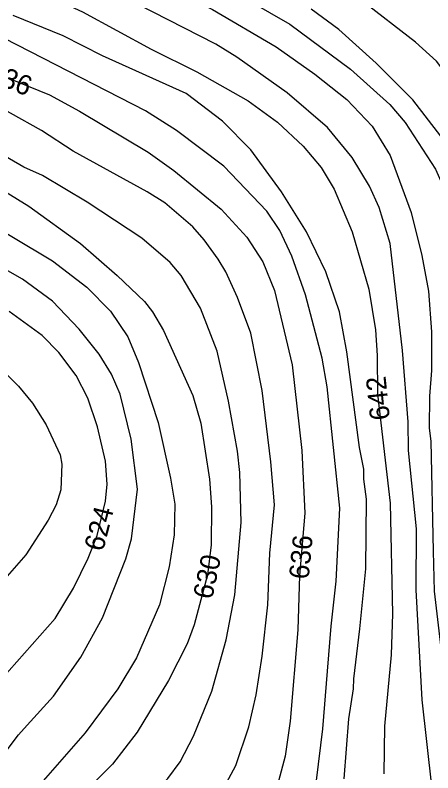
# Model space of a CAD drawing. Extents: x -709418 to -703832, y -1161719 to -1157826.
# Drawn here: x -708183.3 to -708014.2, y -1160439.6 to -1160132.7 of the extents above; entities that cross this region are included whole.
import ezdxf

# ---------------------------------------------------------------- set-up
doc = ezdxf.new("R2010")
doc.units = 0
for name, color, linetype in [('120_vrstevnice hlavní', 7, 'Continuous'), ('121_vrstevnice hlavní_popis', 7, 'Continuous'), ('122_vrstevnice základní', 7, 'Continuous')]:
    doc.layers.add(name, color=color, linetype=linetype)

msp = doc.modelspace()

# ---------------------------------------------------------------- linework, layer by layer
at = {"layer": '120_vrstevnice hlavní'}
for points in [[(-708050.16, -1160442.12), (-708048.28, -1160417.82), (-708046.4, -1160405.67), (-708046.26, -1160401.62), (-708043.8, -1160381.37), (-708041.34, -1160357.07), (-708041.05, -1160328.72), (-708042.21, -1160320.62), (-708042.21, -1160316.57), (-708043.94, -1160307.89), (-708049.01, -1160269.13), (-708052.04, -1160252.93), (-708057.54, -1160236.73), (-708065.35, -1160220.53), (-708075.48, -1160204.33), (-708087.92, -1160187.26), (-708099.34, -1160175.69), (-708114.1, -1160164.41), (-708147.94, -1160149.22), (-708163.85, -1160141.12), (-708184.1, -1160132.87)], [(-707968.58, -1160465.84), (-707983.92, -1160431.42), (-707993.46, -1160402.2), (-707997.37, -1160383.11), (-707998.23, -1160373.27), (-707999.39, -1160358.52), (-708001.13, -1160338.85), (-708002.72, -1160324.09), (-708001.56, -1160299.5), (-707999.25, -1160279.83), (-707997.51, -1160255.24), (-707997.22, -1160226.02), (-707998.09, -1160211.27), (-707999.1, -1160206.35), (-708002.43, -1160196.52), (-708010.96, -1160181.76), (-708022.25, -1160167.01), (-708037.15, -1160152.11), (-708052.33, -1160138.51), (-708063.47, -1160130.27)], [(-708191.62, -1160201.58), (-708177.74, -1160210.11), (-708156.91, -1160225.16), (-708142.01, -1160238.17), (-708130.87, -1160248.73), (-708127.69, -1160252.93), (-708123.21, -1160260.45), (-708111.35, -1160286.78), (-708108.17, -1160298.06), (-708104.69, -1160320.62), (-708103.83, -1160331.9), (-708103.97, -1160347.24), (-708105.42, -1160359.39), (-708110.77, -1160379.64), (-708113.66, -1160387.45), (-708121.18, -1160402.2), (-708133.91, -1160423.17), (-708143.89, -1160436.19), (-708164.72, -1160457.02), (-708173.69, -1160466.71), (-708204.79, -1160504.61)]]:
    msp.add_lwpolyline(points, dxfattribs=at)
at = {"layer": '122_vrstevnice základní'}
for points in [[(-708185.84, -1160072.12), (-708179.62, -1160078.49), (-708173.69, -1160082.97), (-708154.6, -1160094.11), (-708106, -1160116.82), (-708072.15, -1160136.34), (-708047.56, -1160154.57), (-708031.65, -1160168.89), (-708025.43, -1160176.27), (-708013.13, -1160195.07), (-708010.39, -1160201.15), (-708005.76, -1160217.35), (-708004.31, -1160227.47), (-708003.88, -1160245.7), (-708005.03, -1160261.9), (-708004.89, -1160269.71), (-708005.47, -1160277.52), (-708008.36, -1160295.74), (-708007.2, -1160359.68), (-708006.34, -1160378.19), (-708004.6, -1160399.02), (-708001.13, -1160419.85), (-707996.07, -1160438.07), (-707988.4, -1160457.75)], [(-708190.61, -1160086.59), (-708182.08, -1160092.52), (-708168.19, -1160100.18), (-708119.59, -1160122.17), (-708103.39, -1160130.41), (-708077.65, -1160145.6), (-708062.02, -1160156.59), (-708049.01, -1160166.86), (-708038.74, -1160177.71), (-708031.5, -1160189.57), (-708022.97, -1160212.72), (-708018.63, -1160230.07), (-708016.03, -1160244.54), (-708014.72, -1160261.03), (-708014.72, -1160276.65), (-708015.59, -1160287.06), (-708015.74, -1160300.08), (-708015.01, -1160305.29), (-708014.15, -1160349.84), (-708013.71, -1160366.04), (-708007.93, -1160415.51), (-708003.88, -1160441.55)], [(-708014.58, -1160445.02), (-708018.48, -1160410.01), (-708020.95, -1160365.46), (-708020.8, -1160340.87), (-708024.13, -1160309.05), (-708024.27, -1160297.48), (-708026.44, -1160268.55), (-708031.5, -1160225.16), (-708035.99, -1160210.69), (-708039.89, -1160202.01), (-708046.84, -1160190.44), (-708056.82, -1160178.29), (-708073.16, -1160164.26), (-708093.56, -1160149.8), (-708102.09, -1160144.45), (-708140.42, -1160124.77), (-708171.38, -1160110.74), (-708201.75, -1160095.7)], [(-708183.81, -1160118.41), (-708156.04, -1160131.43), (-708128.27, -1160146.47), (-708109.76, -1160155.73)], [(-707959.76, -1160451.96), (-707972.06, -1160432.87), (-707976.25, -1160425.06), (-707982.76, -1160409.43), (-707987.39, -1160393.81), (-707993.03, -1160354.76), (-707994.91, -1160331.33), (-707992.02, -1160291.11), (-707987.97, -1160265.08), (-707985.94, -1160248.01), (-707985.94, -1160226.31), (-707989.12, -1160198.25), (-707991.73, -1160187.84), (-707995.2, -1160177.42), (-708002.86, -1160164.41), (-708012.7, -1160151.39), (-708021.23, -1160143.72), (-708043.22, -1160126.65)], [(-708061.3, -1160442.7), (-708058.7, -1160421.87), (-708056.82, -1160398.44), (-708055.37, -1160380.22), (-708053.35, -1160361.99), (-708051.9, -1160332.48), (-708056.96, -1160283.3), (-708058.99, -1160271.73), (-708065.78, -1160245.99), (-708071.28, -1160230.36), (-708076.2, -1160219.95), (-708081.41, -1160212.14), (-708098.76, -1160193.91), (-708118, -1160179.45), (-708130.59, -1160171.49), (-708187.58, -1160142.13)], [(-708109.76, -1160155.73), (-708088.93, -1160167.44), (-708077.07, -1160176.12), (-708066.65, -1160185.81), (-708059.42, -1160194.49), (-708054.21, -1160203.17), (-708046.84, -1160220.53), (-708040.18, -1160243.67), (-708037.43, -1160260.16), (-708036.71, -1160270.57), (-708036.57, -1160286.2), (-708031.5, -1160330.46), (-708030.49, -1160375.3), (-708031.07, -1160391.79), (-708033.82, -1160420.72), (-708034.11, -1160440.1)], [(-708186.71, -1160158.04), (-708169.35, -1160164.98), (-708157.2, -1160171.64), (-708129.43, -1160188.27), (-708119.01, -1160195.65), (-708099.92, -1160211.27), (-708089.51, -1160222.7), (-708083, -1160232.68)], [(-708102.38, -1160452.25), (-708093.99, -1160436.63), (-708088.64, -1160421.01), (-708085.74, -1160407.99), (-708083.29, -1160392.36), (-708080.97, -1160371.54), (-708080.25, -1160350.71), (-708078.37, -1160331.04), (-708079.82, -1160313.68), (-708083.29, -1160284.75), (-708087.92, -1160261.61), (-708093.27, -1160247.14), (-708098.04, -1160236.73), (-708101.08, -1160231.52), (-708106.72, -1160223.71), (-708111.35, -1160218.5), (-708122.77, -1160208.81), (-708129.86, -1160204.33), (-708159.8, -1160187.84), (-708172.68, -1160179.45), (-708197.85, -1160165.42)], [(-708188.3, -1160500.99), (-708179.76, -1160492.46), (-708165.44, -1160479.59), (-708137.09, -1160457.02), (-708128.42, -1160449.35), (-708121.47, -1160441.98), (-708116.55, -1160435.18), (-708111.06, -1160424.77), (-708103.68, -1160406.54), (-708097.9, -1160385.71), (-708094.42, -1160367.49), (-708091.82, -1160338.27), (-708092.4, -1160318.02), (-708093.27, -1160309.34), (-708096.88, -1160289.09), (-708101.51, -1160268.84), (-708108.31, -1160251.48), (-708116.12, -1160238.18), (-708120.6, -1160232.97), (-708132.03, -1160223.13), (-708154.16, -1160208.52), (-708172.24, -1160197.67), (-708179.76, -1160194.35), (-708195.68, -1160185.09)], [(-708201.17, -1160212.57), (-708168.19, -1160232.24), (-708154.31, -1160242.95), (-708144.76, -1160252.64), (-708137.67, -1160263.05), (-708133.33, -1160273.47), (-708125.38, -1160297.77), (-708120.46, -1160320.33), (-708118.72, -1160330.75), (-708118.87, -1160343.19), (-708120.89, -1160356.2), (-708124.8, -1160371.54), (-708134.2, -1160393.09), (-708141.72, -1160405.67), (-708154.89, -1160423.46), (-708173.83, -1160445.02), (-708185.55, -1160457.02)], [(-708083, -1160232.68), (-708078.37, -1160244.25), (-708071.14, -1160274.34), (-708067.23, -1160309.05), (-708066.07, -1160334.51), (-708068.24, -1160359.68), (-708068.82, -1160381.66), (-708072, -1160418.69), (-708074.03, -1160432.87), (-708076.63, -1160442.99), (-708082.42, -1160457.17), (-708087.48, -1160465.84), (-708093.85, -1160474.81), (-708103.25, -1160483.78), (-708107.73, -1160487.11), (-708121.33, -1160495.21), (-708149.68, -1160507.65), (-708157.78, -1160512.28), (-708176.87, -1160524.86), (-708204.93, -1160548.44)], [(-708188.15, -1160432.43), (-708181.93, -1160424.19), (-708178.46, -1160420.28), (-708167.76, -1160408.57), (-708156.77, -1160392.8), (-708147.94, -1160376.89), (-708138.54, -1160353.02), (-708136.23, -1160344.92), (-708133.77, -1160324.67), (-708136.37, -1160304.42), (-708140.85, -1160286.2), (-708144.33, -1160278.1), (-708149.24, -1160270), (-708157.34, -1160259.87), (-708168.19, -1160248.59), (-708180.34, -1160239.62), (-708194.23, -1160231.81)], [(-708201.32, -1160415.8), (-708167.04, -1160377.18), (-708159.66, -1160364.88), (-708153.73, -1160352.73), (-708150.11, -1160343.48), (-708146.79, -1160329.59), (-708146.06, -1160322.65), (-708146.79, -1160313.39), (-708149.97, -1160299.5), (-708153.87, -1160287.93), (-708158.65, -1160278.68), (-708165.59, -1160269.42), (-708172.39, -1160262.48), (-708185.69, -1160252.78)], [(-708191.91, -1160273.03), (-708181.93, -1160283.01), (-708176.29, -1160289.96), (-708170.8, -1160298.64), (-708165.01, -1160310.79), (-708164.43, -1160314.55), (-708164.87, -1160324.96), (-708166.75, -1160331.04), (-708169.93, -1160337.26), (-708179.04, -1160351.29), (-708194.23, -1160368.64)]]:
    msp.add_lwpolyline(points, dxfattribs=at)

# ---------------------------------------------------------------- texts
at = {"layer": '121_vrstevnice hlavní_popis'}
for s, rotation, p in [('636', 337.6531, (-708195.07, -1160158.89)), ('642', 95.8512, (-708031.57, -1160296.41)), ('624', 75.4864, (-708147.75, -1160350.29)), ('636', 84.5129, (-708064.51, -1160361.47)), ('630', 78.0188, (-708103.57, -1160369.69))]:
    msp.add_text(s, height=8, rotation=rotation, dxfattribs=at).set_placement(p)

doc.saveas('drawing.dxf')
